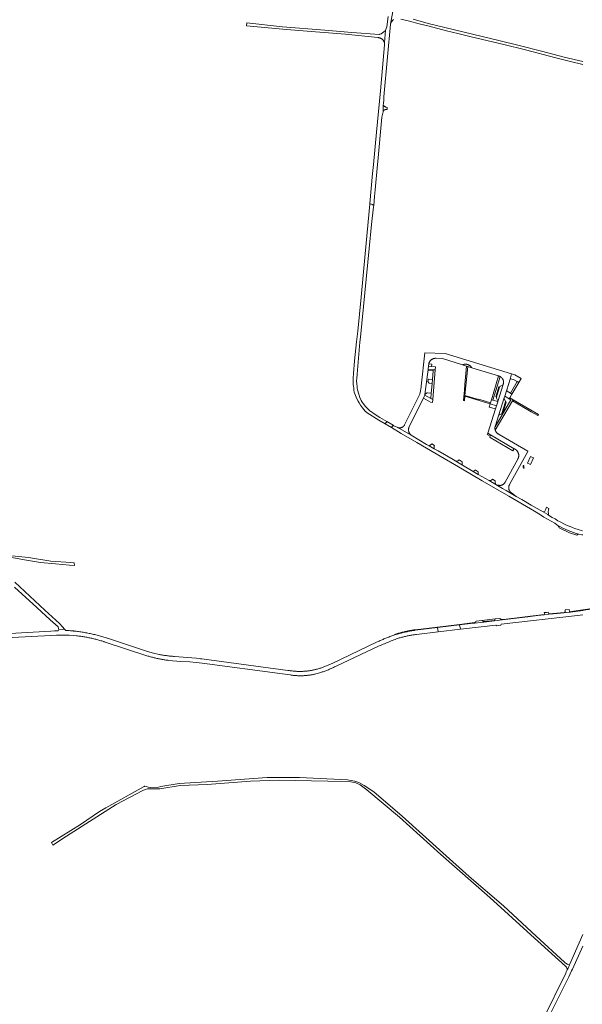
# Model space of a CAD drawing. Extents: x 146402 to 164798, y 455483 to 464134.
# Tile 536 of 575: x 162447 to 163000, y 458676 to 459642. Entities that reach past the tile are written whole.
import ezdxf

# ---------------------------------------------------------------- set-up
doc = ezdxf.new("R2010")
doc.units = 0
doc.header["$LTSCALE"] = 0.2
for name, color, linetype, lineweight in [('B-XX-VH-VERHARDING_ASFALT-GV', 252, 'CONTINUOUS', 18), ('B-XX-VH-VERHARDING_BETON-GV', 252, 'CONTINUOUS', 18), ('B-XX-VH-VERHARDING_BETONSTRAATSTEEN-GV', 252, 'CONTINUOUS', 18), ('B-XX-VH-VERHARDING_FUNDERING_ZAND-GV', 252, 'CONTINUOUS', 18), ('B-XX-VH-VERHARDING_GRASBETONSTEEN-GV', 252, 'CONTINUOUS', 18), ('B-XX-VH-VERHARDING_PUIN-GV', 252, 'CONTINUOUS', 18), ('B-XX-VH-VERHARDING_TEGEL-GV', 252, 'CONTINUOUS', 18)]:
    doc.layers.add(name, color=color, linetype=linetype, lineweight=lineweight)

msp = doc.modelspace()

# ---------------------------------------------------------------- linework, layer by layer
at = {"layer": 'B-XX-VH-VERHARDING_ASFALT-GV'}
for points in [[(162808.85, 459645.03), (162807.51, 459635.133), (162807.106, 459633.515), (162806.257, 459631.499), (162805.318, 459619.564), (162805.37, 459619.403), (162805.459, 459619.076), (162805.501, 459617.282), (162801.427, 459572.183), (162797.6, 459531.765), (162794.56, 459500), (162793.718, 459491.198), (162790.937, 459461.493), (162793.117, 459460.514), (162794.722, 459459.785), (162795.527, 459468.551), (162796.081, 459475.057), (162798.437, 459500), (162798.704, 459502.826), (162802.841, 459546.416), (162803.02, 459547.576), (162803.34, 459549.136), (162803.648, 459550.234), (162803.92, 459551.578), (162804.027, 459552.124), (162804.203, 459558.087), (162804.336, 459560.053), (162804.55, 459563.058), (162804.719, 459566.366), (162808.297, 459605.427), (162811.34, 459637.76), (162814.06, 459653.6)], [(162999.82, 459140.36), (162995.38, 459141.88), (162992.3, 459142.78), (162990.72, 459143.46), (162989.12, 459143.98), (162984.64, 459145.7), (162982.66, 459146.62), (162977, 459149.54), (162975.56, 459150.36), (162972.84, 459152.1), (162969.96, 459153.64), (162966.491, 459155.889), (162965.805, 459156.334), (162961.258, 459158.931), (162949.5, 459165.66), (162940.027, 459171.159), (162934.683, 459174.261), (162924.75, 459180.027), (162921.141, 459182.122), (162914.551, 459185.947), (162908.005, 459189.7), (162897.441, 459195.756), (162892.412, 459198.727), (162881.963, 459204.914), (162875.395, 459208.798), (162872.82, 459210.32), (162857.92, 459218.84), (162854.11, 459220.99), (162849.059, 459223.84), (162846.542, 459225.261), (162831.567, 459234.281), (162818.362, 459241.783), (162814.558, 459243.571), (162813.726, 459244.069), (162812.192, 459241.735), (162821.78, 459236.08), (162837.16, 459227.1), (162855.96, 459216), (162882.08, 459200.98), (162901.34, 459189.64), (162927.4, 459174.38), (162952.727, 459159.745), (162958.48, 459156.18), (162961.86, 459153.9), (162965.26, 459151.82), (162968.86, 459149.98), (162972.687, 459147.949), (162974.54, 459146.46), (162980.479, 459143.162), (162985.623, 459140.654), (162993.456, 459137.808), (162996.047, 459137.156), (162999.02, 459136.58), (163000, 459136.369)], [(163000, 459062.357), (162987.903, 459060.738), (162986.666, 459060.572), (162981.553, 459060.072), (162974.855, 459059.416), (162966.942, 459058.499), (162962.01, 459057.927), (162962.006, 459057.927), (162955.568, 459057.249), (162946.173, 459056.035), (162920.76, 459053.04), (162913.24, 459052.156), (162902.959, 459050.946), (162899.716, 459050.565), (162894.06, 459049.9), (162892.434, 459049.703), (162879.054, 459048.086), (162879.875, 459043.861), (162900.387, 459046.3), (162914.69, 459048), (162915.51, 459047.22), (162919.72, 459047.88), (162920.01, 459048.75), (162994.961, 459057.488), (163000, 459058.075)], [(162420.62, 459034.694), (162477.66, 459037.79), (162483.209, 459038.038), (162488.763, 459038.098), (162495.939, 459037.897), (162500, 459037.606), (162503.099, 459037.384), (162504.11, 459037.276), (162505.12, 459037.161), (162506.129, 459037.037), (162507.137, 459036.906), (162508.144, 459036.766), (162509.15, 459036.619), (162510.154, 459036.464), (162511.158, 459036.3), (162512.16, 459036.129), (162513.16, 459035.95), (162514.159, 459035.763), (162515.157, 459035.569), (162516.153, 459035.366), (162517.148, 459035.156), (162518.141, 459034.938), (162519.132, 459034.712), (162520.121, 459034.478), (162521.109, 459034.236), (162522.094, 459033.987), (162523.078, 459033.73), (162524.059, 459033.465), (162525.038, 459033.193), (162526.016, 459032.912), (162526.991, 459032.625), (162527.963, 459032.329), (162528.934, 459032.026), (162529.901, 459031.715), (162530.131, 459031.64), (162573.07, 459017.58), (162573.113, 459017.567), (162573.976, 459017.296), (162574.842, 459017.033), (162575.711, 459016.778), (162576.582, 459016.531), (162577.454, 459016.291), (162578.329, 459016.059), (162579.206, 459015.835), (162580.085, 459015.619), (162580.966, 459015.41), (162581.848, 459015.209), (162582.732, 459015.016), (162583.618, 459014.831), (162584.506, 459014.653), (162585.395, 459014.484), (162586.285, 459014.322), (162587.177, 459014.168), (162588.071, 459014.022), (162588.965, 459013.884), (162589.861, 459013.754), (162590.758, 459013.632), (162591.655, 459013.518), (162592.554, 459013.411), (162593.454, 459013.313), (162605.55, 459012.31), (162614.247, 459011.748), (162620.353, 459011.14), (162626.45, 459010.44), (162705.289, 459000), (162712.839, 458998.993), (162712.985, 458998.97), (162713.694, 458998.864), (162714.403, 458998.766), (162715.114, 458998.676), (162715.825, 458998.594), (162716.538, 458998.519), (162717.251, 458998.453), (162717.965, 458998.395), (162718.679, 458998.345), (162719.394, 458998.302), (162720.11, 458998.268), (162720.826, 458998.242), (162721.542, 458998.223), (162722.258, 458998.213), (162722.974, 458998.21), (162723.69, 458998.216), (162724.407, 458998.23), (162725.123, 458998.251), (162725.838, 458998.281), (162726.554, 458998.318), (162727.269, 458998.364), (162727.983, 458998.418), (162728.696, 458998.479), (162729.409, 458998.549), (162730.121, 458998.626), (162730.833, 458998.712), (162731.543, 458998.805), (162732.252, 458998.906), (162732.96, 458999.015), (162733.666, 458999.132), (162734.372, 458999.257), (162735.076, 458999.39), (162735.778, 458999.531), (162736.479, 458999.679), (162737.178, 458999.836), (162737.875, 459000), (162739.227, 459000.342), (162740.572, 459000.713), (162740.711, 459000.755), (162741.599, 459001.026), (162742.485, 459001.305), (162743.369, 459001.592), (162744.25, 459001.886), (162745.128, 459002.188), (162746.004, 459002.497), (162746.877, 459002.814), (162747.748, 459003.139), (162748.615, 459003.47), (162749.48, 459003.81), (162750.341, 459004.157), (162751.2, 459004.511), (162752.056, 459004.872), (162752.908, 459005.241), (162753.757, 459005.618), (162754.603, 459006.001), (162755.446, 459006.392), (162756.285, 459006.79), (162757.121, 459007.196), (162757.953, 459007.608), (162799.983, 459027.424), (162801.286, 459027.997), (162802.592, 459028.563), (162803.901, 459029.122), (162805.213, 459029.674), (162806.528, 459030.218), (162807.847, 459030.754), (162809.168, 459031.284), (162810.492, 459031.805), (162811.819, 459032.32), (162813.15, 459032.826), (162814.482, 459033.326), (162815.818, 459033.818), (162817.157, 459034.302), (162818.498, 459034.779), (162819.841, 459035.248), (162819.85, 459035.251), (162820.72, 459035.504), (162821.592, 459035.749), (162822.466, 459035.987), (162823.342, 459036.217), (162824.22, 459036.439), (162825.101, 459036.653), (162825.983, 459036.86), (162826.866, 459037.059), (162827.752, 459037.25), (162828.639, 459037.433), (162829.528, 459037.608), (162830.418, 459037.776), (162831.31, 459037.935), (162832.203, 459038.087), (162833.097, 459038.231), (162833.993, 459038.367), (162834.89, 459038.495), (162835.788, 459038.615), (162836.687, 459038.727), (162836.88, 459038.75), (162858.064, 459041.268), (162857.499, 459045.481), (162835.56, 459042.83), (162834.97, 459042.749), (162834.026, 459042.614), (162833.082, 459042.47), (162832.14, 459042.319), (162831.199, 459042.159), (162830.26, 459041.992), (162829.322, 459041.817), (162828.385, 459041.634), (162827.45, 459041.443), (162826.517, 459041.244), (162825.585, 459041.038), (162824.655, 459040.823), (162823.727, 459040.601), (162822.801, 459040.371), (162821.877, 459040.134), (162820.955, 459039.888), (162820.035, 459039.635), (162819.117, 459039.374), (162818.201, 459039.106), (162817.355, 459038.85), (162816.376, 459038.547), (162815.4, 459038.236), (162815.394, 459038.233), (162814.427, 459037.917), (162813.456, 459037.59), (162812.487, 459037.256), (162811.521, 459036.915), (162810.558, 459036.566), (162809.598, 459036.209), (162808.64, 459035.845), (162807.685, 459035.474), (162806.733, 459035.095), (162805.784, 459034.708), (162804.839, 459034.315), (162803.896, 459033.913), (162802.956, 459033.505), (162802.02, 459033.089), (162801.087, 459032.666), (162800.157, 459032.236), (162799.231, 459031.798), (162798.308, 459031.353), (162753.83, 459010.36), (162753.058, 459009.986), (162752.282, 459009.619), (162751.502, 459009.259), (162750.72, 459008.907), (162749.934, 459008.562), (162749.145, 459008.224), (162748.353, 459007.894), (162747.557, 459007.571), (162746.759, 459007.255), (162745.958, 459006.947), (162745.154, 459006.646), (162744.347, 459006.353), (162743.538, 459006.067), (162742.726, 459005.789), (162741.911, 459005.519), (162741.094, 459005.256), (162740.275, 459005.001), (162739.453, 459004.753), (162739.422, 459004.744), (162738.718, 459004.558), (162738.011, 459004.381), (162737.303, 459004.21), (162736.593, 459004.048), (162735.881, 459003.894), (162735.167, 459003.747), (162734.452, 459003.608), (162733.735, 459003.477), (162733.017, 459003.354), (162732.298, 459003.239), (162731.577, 459003.132), (162730.856, 459003.032), (162730.133, 459002.941), (162729.409, 459002.858), (162728.685, 459002.782), (162727.959, 459002.714), (162727.233, 459002.655), (162726.506, 459002.603), (162725.779, 459002.56), (162725.052, 459002.524), (162724.324, 459002.496), (162723.595, 459002.477), (162722.867, 459002.465), (162722.139, 459002.461), (162721.41, 459002.466), (162720.682, 459002.478), (162719.953, 459002.498), (162719.225, 459002.527), (162718.498, 459002.563), (162717.771, 459002.607), (162717.044, 459002.659), (162716.318, 459002.72), (162715.593, 459002.788), (162714.868, 459002.864), (162714.145, 459002.948), (162713.422, 459003.04), (162712.701, 459003.14), (162711.98, 459003.248), (162711.261, 459003.364), (162710.543, 459003.488), (162710.458, 459003.503), (162625.994, 459014.731), (162624.8, 459014.89), (162620.521, 459015.422), (162616.23, 459015.837), (162599.252, 459017.103), (162598.261, 459017.176), (162597.271, 459017.257), (162596.282, 459017.346), (162595.294, 459017.442), (162594.306, 459017.547), (162593.319, 459017.66), (162592.333, 459017.78), (162591.348, 459017.909), (162590.365, 459018.046), (162589.382, 459018.19), (162588.4, 459018.343), (162587.42, 459018.503), (162586.441, 459018.671), (162585.464, 459018.847), (162584.488, 459019.031), (162584.259, 459019.075), (162578.473, 459020.326), (162572.781, 459021.954), (162533.36, 459035.05), (162533.181, 459035.107), (162532.081, 459035.456), (162530.978, 459035.797), (162529.873, 459036.131), (162528.765, 459036.457), (162527.655, 459036.775), (162526.543, 459037.085), (162525.429, 459037.388), (162524.313, 459037.683), (162523.195, 459037.97), (162522.075, 459038.25), (162520.953, 459038.522), (162519.829, 459038.786), (162518.704, 459039.042), (162517.576, 459039.29), (162516.447, 459039.531), (162515.316, 459039.763), (162514.184, 459039.988), (162513.05, 459040.205), (162511.915, 459040.415), (162510.778, 459040.616), (162509.64, 459040.809), (162508.5, 459040.995), (162507.36, 459041.172), (162506.218, 459041.342), (162505.075, 459041.504), (162503.931, 459041.658), (162502.785, 459041.804), (162501.639, 459041.942), (162500.492, 459042.072), (162500, 459042.124), (162499.344, 459042.194), (162498.195, 459042.308), (162497.046, 459042.414), (162495.896, 459042.512), (162494.745, 459042.602), (162493.593, 459042.685), (162492.441, 459042.759), (162491.35, 459043.83), (162491.313, 459043.828), (162485.8, 459043.49), (162485.07, 459042.34), (162481.48, 459042.182), (162477.89, 459042.01), (162425.65, 459039.03)], [(163000, 458744.203), (162987.047, 458714.613), (162985.887, 458711.962), (162985.538, 458711.211), (162984.815, 458709.734), (162983.733, 458707.52), (162983.225, 458706.482), (162960.725, 458660.477)], [(162963.586, 458657.581), (162986.203, 458702.87), (162989.058, 458708.466), (162989.887, 458710.091), (163000, 458732.662)]]:
    msp.add_lwpolyline(points, dxfattribs=at)
for points in [[(162806.086, 459245.336), (162807.703, 459247.679), (162800.86, 459251.78), (162794.34, 459256), (162792.62, 459257.16), (162791.988, 459257.623), (162791.12, 459258.26), (162787.96, 459261.08), (162786.84, 459262.28), (162784.4, 459265.26), (162783.32, 459266.8), (162782.56, 459268.22), (162781.16, 459271.24), (162780.1, 459274.44), (162778.96, 459278.86), (162778.62, 459280.66), (162778.48, 459282.42), (162778.26, 459284.3), (162778.02, 459288), (162778.18, 459289.92), (162778.4, 459294.14), (162781.295, 459325.608), (162781.74, 459330.44), (162790.3, 459417.38), (162792.48, 459440.92), (162794.6, 459458.52), (162794.722, 459459.785), (162793.117, 459460.514), (162790.937, 459461.493), (162790.936, 459461.485), (162790.883, 459460.923), (162786.256, 459412.181), (162782.5, 459369.58), (162779.14, 459336.32), (162777.975, 459325.763), (162775.92, 459307.14), (162774.96, 459294.68), (162774.68, 459290.28), (162774.66, 459285.72), (162774.74, 459283.98), (162774.9, 459282.24), (162775.24, 459280.32), (162775.34, 459278.4), (162775.74, 459276.64), (162776.26, 459275), (162777.56, 459271.64), (162778.3, 459269.98), (162779.52, 459267.54), (162780.46, 459266.04), (162781.64, 459263.78), (162783.773, 459261.043), (162786.42, 459257.872), (162788.426, 459256.357), (162799.905, 459248.981)], [(162806.086, 459245.336), (162812.192, 459241.735), (162813.726, 459244.069), (162807.703, 459247.679)], [(162908.005, 459189.7), (162914.551, 459185.947), (162914.2, 459187), (162914.08, 459187.98), (162913.84, 459189.26), (162913.84, 459189.476), (162911.225, 459191.001), (162911.1, 459190.82), (162910.26, 459190.18), (162909.7, 459189.88), (162909, 459189.7)], [(162879.875, 459043.861), (162879.054, 459048.086), (162857.499, 459045.481), (162858.064, 459041.268)]]:
    msp.add_lwpolyline(points, close=True, dxfattribs=at)
at = {"layer": 'B-XX-VH-VERHARDING_BETON-GV'}
msp.add_lwpolyline([(162902.409, 459051.347), (162902.959, 459050.946), (162913.24, 459052.156), (162913.399, 459052.488)], close=True, dxfattribs=at)
at = {"layer": 'B-XX-VH-VERHARDING_BETONSTRAATSTEEN-GV'}
for points in [[(162805.318, 459619.564), (162806.257, 459631.499), (162804.851, 459630.19), (162803.427, 459629.048), (162802.143, 459628.279), (162800.92, 459627.741), (162800.295, 459627.614), (162773.33, 459629.585), (162746.632, 459631.907), (162705.173, 459635.084), (162670.35, 459638.883), (162669.83, 459635.869), (162709.114, 459632.275), (162737.673, 459629.995), (162767.229, 459627.687), (162798.887, 459624.519), (162799.224, 459624.493), (162799.56, 459624.451), (162799.894, 459624.393), (162800.224, 459624.319), (162800.551, 459624.23), (162800.873, 459624.126), (162801.189, 459624.006), (162801.5, 459623.872), (162801.804, 459623.723), (162802.101, 459623.56), (162802.389, 459623.383), (162802.669, 459623.192), (162802.94, 459622.989), (162803.201, 459622.773), (162803.451, 459622.545), (162803.69, 459622.306), (162803.918, 459622.055), (162804.133, 459621.794), (162804.336, 459621.523), (162804.526, 459621.243), (162804.702, 459620.954), (162804.865, 459620.657), (162805.013, 459620.353), (162805.147, 459620.042), (162805.266, 459619.725)], [(162808.06, 459553.782), (162808.108, 459555.992), (162806.946, 459556.117), (162806.894, 459556.138), (162806.587, 459556.272), (162806.286, 459556.421), (162805.993, 459556.584), (162805.708, 459556.761), (162805.432, 459556.951), (162805.165, 459557.155), (162804.908, 459557.37), (162804.662, 459557.598), (162804.427, 459557.837), (162804.203, 459558.087), (162804.027, 459552.124), (162804.032, 459552.133), (162804.138, 459552.327), (162804.258, 459552.514), (162804.391, 459552.691), (162804.537, 459552.858), (162804.694, 459553.014), (162804.863, 459553.159), (162805.041, 459553.291), (162805.228, 459553.41), (162805.423, 459553.515), (162805.626, 459553.606), (162805.834, 459553.681), (162806.047, 459553.742), (162806.265, 459553.787), (162806.484, 459553.817), (162806.706, 459553.83), (162806.928, 459553.828), (162807.149, 459553.809)], [(162818.362, 459241.783), (162831.567, 459234.281), (162831.413, 459234.405), (162831.236, 459234.556), (162831.065, 459234.714), (162830.898, 459234.878), (162830.738, 459235.047), (162830.583, 459235.221), (162830.435, 459235.401), (162830.293, 459235.586), (162830.157, 459235.776), (162830.027, 459235.97), (162829.905, 459236.168), (162829.789, 459236.371), (162829.681, 459236.577), (162829.579, 459236.787), (162829.485, 459237), (162829.398, 459237.217), (162829.319, 459237.436), (162829.247, 459237.658), (162829.183, 459237.882), (162829.126, 459238.108), (162829.077, 459238.336), (162829.037, 459238.566), (162829.011, 459238.752), (162829.004, 459238.797), (162828.979, 459239.029), (162828.962, 459239.261), (162828.953, 459239.494), (162828.952, 459239.727), (162828.959, 459239.96), (162828.974, 459240.193), (162828.997, 459240.425), (162829.027, 459240.657), (162829.066, 459240.886), (162829.113, 459241.115), (162829.167, 459241.342), (162829.23, 459241.566), (162829.299, 459241.789), (162829.377, 459242.009), (162829.462, 459242.226), (162829.554, 459242.44), (162829.654, 459242.651), (162843.528, 459270.666), (162844.284, 459272.193), (162844.808, 459273.669), (162844.952, 459274.075), (162848.184, 459298.701), (162848.211, 459298.91), (162848.566, 459302.017), (162848.812, 459304.17), (162848.852, 459304.371), (162848.905, 459304.598), (162848.966, 459304.824), (162849.035, 459305.047), (162849.111, 459305.268), (162849.194, 459305.486), (162849.286, 459305.701), (162849.384, 459305.912), (162849.489, 459306.12), (162849.602, 459306.325), (162849.722, 459306.525), (162849.848, 459306.722), (162849.981, 459306.914), (162850.121, 459307.101), (162850.266, 459307.283), (162850.418, 459307.46), (162850.576, 459307.632), (162850.74, 459307.798), (162850.91, 459307.959), (162851.084, 459308.114), (162851.264, 459308.262), (162851.449, 459308.405), (162851.639, 459308.541), (162851.834, 459308.67), (162852.032, 459308.793), (162852.235, 459308.909), (162852.441, 459309.017), (162852.652, 459309.119), (162852.865, 459309.213), (162853.082, 459309.3), (162853.301, 459309.38), (162853.523, 459309.452), (162853.748, 459309.516), (162853.974, 459309.573), (162854.203, 459309.622), (162854.432, 459309.662), (162854.663, 459309.696), (162854.896, 459309.721), (162855.128, 459309.738), (162855.362, 459309.747), (162855.595, 459309.748), (162856.142, 459309.72), (162862.241, 459309.402), (162881.928, 459303.326), (162882.03, 459303.355), (162882.256, 459303.444), (162882.484, 459303.526), (162882.715, 459303.601), (162882.949, 459303.667), (162883.184, 459303.726), (162883.421, 459303.777), (162883.66, 459303.821), (162883.9, 459303.856), (162884.141, 459303.883), (162884.383, 459303.903), (162884.626, 459303.915), (162884.868, 459303.918), (162885.111, 459303.913), (162885.354, 459303.901), (162885.595, 459303.881), (162885.836, 459303.852), (162886.076, 459303.816), (162886.315, 459303.772), (162886.552, 459303.72), (162886.787, 459303.66), (162887.02, 459303.592), (162887.251, 459303.517), (162887.479, 459303.434), (162887.705, 459303.344), (162887.927, 459303.246), (162888.146, 459303.141), (162888.361, 459303.029), (162888.573, 459302.91), (162888.78, 459302.784), (162888.983, 459302.651), (162889.182, 459302.512), (162889.376, 459302.366), (162889.565, 459302.214), (162889.749, 459302.056), (162889.927, 459301.891), (162890.101, 459301.721), (162890.268, 459301.546), (162890.43, 459301.365), (162890.585, 459301.178), (162890.734, 459300.987), (162890.877, 459300.791), (162891.003, 459300.606), (162891.057, 459300.508), (162917.396, 459292.378), (162917.418, 459292.373), (162917.635, 459292.314), (162917.85, 459292.248), (162918.063, 459292.175), (162918.273, 459292.093), (162918.48, 459292.005), (162918.684, 459291.909), (162918.884, 459291.806), (162918.947, 459291.771), (162919.142, 459291.659), (162919.333, 459291.541), (162919.519, 459291.415), (162919.701, 459291.283), (162919.878, 459291.144), (162920.05, 459290.999), (162920.216, 459290.849), (162920.378, 459290.692), (162920.533, 459290.53), (162920.683, 459290.362), (162920.826, 459290.189), (162920.964, 459290.011), (162921.095, 459289.828), (162921.219, 459289.641), (162921.337, 459289.45), (162921.447, 459289.254), (162921.551, 459289.055), (162921.647, 459288.852), (162921.736, 459288.645), (162921.818, 459288.436), (162921.893, 459288.224), (162921.959, 459288.009), (162922.018, 459287.792), (162922.07, 459287.574), (162922.113, 459287.353), (162922.149, 459287.131), (162922.176, 459286.908), (162922.196, 459286.684), (162922.208, 459286.46), (162922.212, 459286.235), (162922.207, 459286.01), (162922.195, 459285.786), (162922.175, 459285.562), (162922.147, 459285.339), (162922.111, 459285.117), (162922.067, 459284.897), (162922.015, 459284.678), (162921.955, 459284.462), (162921.888, 459284.247), (162921.867, 459284.178), (162921.834, 459284.093), (162921.793, 459284.011), (162921.76, 459283.955), (162916.523, 459267.272), (162916.515, 459267.246), (162916.514, 459267.242), (162916.487, 459267.157), (162915.182, 459263.006), (162914.246, 459260.029), (162906.729, 459236.13), (162909.313, 459234.622), (162932.784, 459220.938), (162932.797, 459220.936), (162932.855, 459220.923), (162932.91, 459220.902), (162932.962, 459220.874), (162932.981, 459220.861), (162933.197, 459220.754), (162933.409, 459220.641), (162933.618, 459220.52), (162933.822, 459220.392), (162934.022, 459220.258), (162934.218, 459220.117), (162934.409, 459219.97), (162934.594, 459219.816), (162934.775, 459219.657), (162934.95, 459219.491), (162935.119, 459219.32), (162935.283, 459219.143), (162935.441, 459218.961), (162935.593, 459218.774), (162935.738, 459218.581), (162935.877, 459218.385), (162936.009, 459218.183), (162936.135, 459217.977), (162936.253, 459217.768), (162936.365, 459217.554), (162936.469, 459217.337), (162936.566, 459217.116), (162936.656, 459216.893), (162936.738, 459216.666), (162936.813, 459216.437), (162936.88, 459216.206), (162936.94, 459215.972), (162936.991, 459215.737), (162937.035, 459215.5), (162937.071, 459215.262), (162937.099, 459215.023), (162937.119, 459214.782), (162937.131, 459214.542), (162937.135, 459214.301), (162937.131, 459214.06), (162937.119, 459213.819), (162937.099, 459213.579), (162937.071, 459213.34), (162937.035, 459213.101), (162936.991, 459212.865), (162936.94, 459212.629), (162936.88, 459212.396), (162936.813, 459212.164), (162936.739, 459211.935), (162936.656, 459211.709), (162936.567, 459211.485), (162936.47, 459211.264), (162936.365, 459211.047), (162936.253, 459210.834), (162936.24, 459210.809), (162923.705, 459188.045), (162923.653, 459187.949), (162923.604, 459187.858), (162923.495, 459187.676), (162923.38, 459187.497), (162923.258, 459187.323), (162923.129, 459187.154), (162922.995, 459186.989), (162922.854, 459186.83), (162922.707, 459186.676), (162922.555, 459186.528), (162922.397, 459186.386), (162922.234, 459186.249), (162922.066, 459186.12), (162921.893, 459185.996), (162921.716, 459185.879), (162921.534, 459185.769), (162921.348, 459185.665), (162921.159, 459185.569), (162920.966, 459185.48), (162920.77, 459185.398), (162920.571, 459185.324), (162920.369, 459185.257), (162920.165, 459185.198), (162919.959, 459185.146), (162919.751, 459185.103), (162919.541, 459185.067), (162919.33, 459185.039), (162919.119, 459185.019), (162918.907, 459185.007), (162918.694, 459185.003), (162918.482, 459185.007), (162918.27, 459185.019), (162918.058, 459185.039), (162917.847, 459185.067), (162917.638, 459185.103), (162917.43, 459185.147), (162917.224, 459185.198), (162917.02, 459185.258), (162917.015, 459185.259), (162914.551, 459185.947), (162921.141, 459182.122), (162924.75, 459180.027), (162934.683, 459174.261), (162930.043, 459177.601), (162929.86, 459177.732), (162929.681, 459177.869), (162929.508, 459178.013), (162929.34, 459178.163), (162929.177, 459178.318), (162929.02, 459178.479), (162928.869, 459178.646), (162928.724, 459178.818), (162928.585, 459178.995), (162928.452, 459179.177), (162928.326, 459179.363), (162928.207, 459179.554), (162928.094, 459179.749), (162927.988, 459179.948), (162927.89, 459180.15), (162927.799, 459180.356), (162927.715, 459180.565), (162927.639, 459180.777), (162927.57, 459180.991), (162927.509, 459181.208), (162927.455, 459181.427), (162927.41, 459181.647), (162927.372, 459181.869), (162927.343, 459182.092), (162927.321, 459182.316), (162927.307, 459182.541), (162927.301, 459182.766), (162927.303, 459182.991), (162927.313, 459183.216), (162927.331, 459183.44), (162927.357, 459183.664), (162927.391, 459183.886), (162927.433, 459184.108), (162927.483, 459184.327), (162927.541, 459184.545), (162927.606, 459184.76), (162927.679, 459184.973), (162927.759, 459185.184), (162927.847, 459185.391), (162927.942, 459185.595), (162928.044, 459185.795), (162928.153, 459185.992), (162928.174, 459186.028), (162946.035, 459218.323), (162946.119, 459218.474), (162917.997, 459234.995), (162917.784, 459235.083), (162917.574, 459235.178), (162917.367, 459235.281), (162917.165, 459235.39), (162916.966, 459235.507), (162916.771, 459235.63), (162916.58, 459235.76), (162916.395, 459235.897), (162916.214, 459236.04), (162916.038, 459236.189), (162915.868, 459236.344), (162915.703, 459236.505), (162915.543, 459236.671), (162915.39, 459236.843), (162915.242, 459237.021), (162915.101, 459237.203), (162914.966, 459237.39), (162914.838, 459237.582), (162914.716, 459237.777), (162914.602, 459237.977), (162914.494, 459238.181), (162914.394, 459238.389), (162914.301, 459238.6), (162914.215, 459238.814), (162914.136, 459239.03), (162914.126, 459239.061), (162914.056, 459239.281), (162913.994, 459239.503), (162913.94, 459239.727), (162913.893, 459239.952), (162913.855, 459240.179), (162913.824, 459240.408), (162913.801, 459240.637), (162913.786, 459240.867), (162913.78, 459241.097), (162913.781, 459241.328), (162913.79, 459241.558), (162913.807, 459241.788), (162913.832, 459242.017), (162913.865, 459242.245), (162913.883, 459242.35), (162913.927, 459242.576), (162913.979, 459242.799), (162914.039, 459243.021), (162914.107, 459243.241), (162914.182, 459243.458), (162914.265, 459243.673), (162914.269, 459243.683), (162917.244, 459253.229), (162922.846, 459270.848), (162923.352, 459272.433), (162925.355, 459278.827), (162925.362, 459278.854), (162928.671, 459289.37), (162928.681, 459289.401), (162928.685, 459289.412), (162930.16, 459294.449), (162865.034, 459314.298), (162845.046, 459315.16), (162841.466, 459282.502), (162841.328, 459281.244), (162840.522, 459276.28), (162840.129, 459274.616), (162839.835, 459273.94), (162825.145, 459244.402), (162825.107, 459244.334), (162825.001, 459244.151), (162824.887, 459243.972), (162824.766, 459243.798), (162824.639, 459243.629), (162824.506, 459243.464), (162824.367, 459243.304), (162824.222, 459243.15), (162824.071, 459243.002), (162823.914, 459242.859), (162823.753, 459242.723), (162823.586, 459242.592), (162823.414, 459242.468), (162823.238, 459242.351), (162823.058, 459242.24), (162822.873, 459242.136), (162822.685, 459242.04), (162822.493, 459241.95), (162822.298, 459241.867), (162822.1, 459241.793), (162821.899, 459241.725), (162821.696, 459241.666), (162821.491, 459241.613), (162821.284, 459241.569), (162821.075, 459241.533), (162820.866, 459241.505), (162820.655, 459241.484), (162820.444, 459241.471), (162820.232, 459241.467), (162820.02, 459241.47), (162819.809, 459241.482), (162819.598, 459241.501), (162819.388, 459241.529), (162819.179, 459241.564), (162818.972, 459241.607), (162818.766, 459241.658), (162818.563, 459241.717)], [(162851.291, 459275.49), (162851.781, 459281.281), (162852.11, 459285.048), (162849.14, 459285.427), (162848.014, 459286.9), (162848.165, 459288.291), (162848.165, 459288.309), (162848.168, 459288.393), (162848.179, 459288.476), (162848.198, 459288.558), (162848.224, 459288.637), (162848.258, 459288.714), (162848.299, 459288.786), (162848.347, 459288.855), (162848.401, 459288.919), (162848.461, 459288.977), (162848.527, 459289.029), (162848.597, 459289.075), (162848.671, 459289.114), (162848.748, 459289.146), (162848.829, 459289.17), (162848.911, 459289.187), (162848.994, 459289.195), (162852.436, 459288.787), (162853.181, 459297.318), (162848.089, 459297.838), (162848.211, 459298.91), (162848.184, 459298.701), (162844.952, 459274.075), (162844.964, 459274.114), (162844.996, 459274.199), (162845.035, 459274.281), (162845.081, 459274.359), (162845.134, 459274.433), (162845.193, 459274.502), (162845.258, 459274.565), (162845.329, 459274.622), (162845.404, 459274.673), (162845.483, 459274.718), (162845.566, 459274.754), (162845.652, 459274.784), (162847.399, 459275.766), (162847.49, 459275.813), (162847.576, 459275.867), (162847.582, 459275.871)], [(162881.928, 459303.326), (162885.927, 459302.091), (162887.124, 459301.722), (162891.057, 459300.508), (162891.003, 459300.606), (162890.877, 459300.791), (162890.734, 459300.987), (162890.585, 459301.178), (162890.43, 459301.365), (162890.268, 459301.546), (162890.101, 459301.721), (162889.927, 459301.891), (162889.749, 459302.056), (162889.565, 459302.214), (162889.376, 459302.366), (162889.182, 459302.512), (162888.983, 459302.651), (162888.78, 459302.784), (162888.573, 459302.91), (162888.361, 459303.029), (162888.146, 459303.141), (162887.927, 459303.246), (162887.705, 459303.344), (162887.479, 459303.434), (162887.251, 459303.517), (162887.02, 459303.592), (162886.787, 459303.66), (162886.552, 459303.72), (162886.315, 459303.772), (162886.076, 459303.816), (162885.836, 459303.852), (162885.595, 459303.881), (162885.354, 459303.901), (162885.111, 459303.913), (162884.868, 459303.918), (162884.626, 459303.915), (162884.383, 459303.903), (162884.141, 459303.883), (162883.9, 459303.856), (162883.66, 459303.821), (162883.421, 459303.777), (162883.184, 459303.726), (162882.949, 459303.667), (162882.715, 459303.601), (162882.484, 459303.526), (162882.256, 459303.444), (162882.03, 459303.355)], [(162916.523, 459267.272), (162921.76, 459283.955), (162921.746, 459283.933), (162921.692, 459283.859), (162921.631, 459283.791), (162921.565, 459283.728), (162921.494, 459283.671), (162921.418, 459283.621), (162919.144, 459282.397), (162919.039, 459282.333), (162918.939, 459282.263), (162918.844, 459282.186), (162918.753, 459282.103), (162918.669, 459282.014), (162918.59, 459281.92), (162918.518, 459281.821), (162918.452, 459281.718), (162918.393, 459281.611), (162918.342, 459281.499), (162918.316, 459281.434), (162918.297, 459281.385), (162918.282, 459281.34), (162915.318, 459271.605), (162915.303, 459271.555), (162915.283, 459271.496), (162915.255, 459271.386), (162915.236, 459271.273), (162915.224, 459271.16), (162915.22, 459271.045), (162915.224, 459270.931), (162915.236, 459270.818), (162915.256, 459270.705), (162915.284, 459270.595), (162915.319, 459270.489), (162916.553, 459267.952), (162916.561, 459267.906), (162916.573, 459267.795), (162916.577, 459267.685), (162916.574, 459267.573), (162916.562, 459267.463), (162916.542, 459267.354)], [(162920.698, 459255.705), (162920.701, 459255.714), (162924.256, 459266.879), (162924.282, 459266.964), (162924.285, 459266.98), (162924.3, 459267.052), (162924.311, 459267.14), (162924.313, 459267.229), (162924.308, 459267.318), (162924.294, 459267.407), (162924.273, 459267.493), (162924.244, 459267.578), (162924.217, 459267.639), (162922.968, 459270.083), (162922.944, 459270.126), (162922.905, 459270.21), (162922.873, 459270.297), (162922.849, 459270.387), (162922.832, 459270.478), (162922.824, 459270.571), (162922.823, 459270.664), (162922.831, 459270.756), (162922.846, 459270.848), (162917.244, 459253.229), (162917.27, 459253.286), (162917.317, 459253.374), (162917.372, 459253.457), (162917.432, 459253.535), (162917.499, 459253.609), (162917.572, 459253.677), (162917.65, 459253.739), (162917.732, 459253.794), (162920.194, 459255.121), (162920.268, 459255.153), (162920.338, 459255.192), (162920.404, 459255.238), (162920.465, 459255.29), (162920.52, 459255.348), (162920.57, 459255.411), (162920.613, 459255.479), (162920.649, 459255.55), (162920.677, 459255.625), (162920.699, 459255.702)], [(162914.246, 459260.029), (162915.182, 459263.006), (162908.989, 459264.898), (162908.157, 459261.666)], [(162915.182, 459263.006), (162916.487, 459267.157), (162916.514, 459267.242), (162916.515, 459267.246), (162911.804, 459268.717), (162910.277, 459269.132), (162909.332, 459266.047), (162908.989, 459264.898)], [(162908.742, 459232.571), (162908.744, 459232.508), (162908.753, 459232.445), (162908.77, 459232.384), (162908.794, 459232.326), (162908.826, 459232.272), (162908.864, 459232.222), (162908.908, 459232.177), (162908.958, 459232.138), (162908.997, 459232.114), (162931.298, 459218.941), (162932.32, 459220.666), (162932.346, 459220.719), (162932.378, 459220.769), (162932.417, 459220.813), (162932.462, 459220.852), (162932.511, 459220.885), (162932.564, 459220.911), (162932.621, 459220.929), (162932.679, 459220.939), (162932.738, 459220.942), (162932.784, 459220.938), (162909.313, 459234.622), (162909.365, 459234.585), (162909.411, 459234.543), (162909.452, 459234.494), (162909.487, 459234.441), (162909.514, 459234.384), (162909.534, 459234.324), (162909.547, 459234.262), (162909.551, 459234.199), (162909.547, 459234.136), (162909.536, 459234.073), (162909.517, 459234.013), (162909.49, 459233.956), (162909.474, 459233.928), (162909.025, 459233.165), (162908.816, 459232.809), (162908.786, 459232.754), (162908.785, 459232.751), (162908.764, 459232.694), (162908.749, 459232.633)], [(162849.059, 459223.84), (162854.11, 459220.99), (162854.207, 459223.806), (162854.399, 459224.147), (162851.721, 459225.709), (162851.507, 459225.33)], [(162961.258, 459158.931), (162965.805, 459156.334), (162966.491, 459155.889), (162966.271, 459157.125), (162966.079, 459159.259), (162966.218, 459160.564), (162966.644, 459162.3), (162964.538, 459163.562), (162963.78, 459161.64), (162963.42, 459161.04), (162963.04, 459160.26), (162962.64, 459159.76), (162962.04, 459159.26)], [(162974.54, 459146.46), (162975.44, 459145.64), (162976.48, 459144.24), (162976.84, 459143.46), (162976.889, 459143.309), (162986.999, 459138.436), (162994.142, 459136.192), (162994.75, 459136.765), (162996.047, 459137.156), (162993.456, 459137.808), (162985.623, 459140.654), (162980.479, 459143.162)], [(162962.01, 459057.927), (162966.942, 459058.499), (162966.676, 459058.83), (162966.664, 459058.844), (162966.302, 459059.454), (162966.119, 459060.611), (162964.511, 459060.432), (162962.081, 459060.138), (162962.279, 459058.957), (162962.211, 459058.324)], [(162987.903, 459060.738), (162987.351, 459060.894), (162987.182, 459061.01), (162987.119, 459061.053), (162987.109, 459061.081), (162986.993, 459061.414), (162986.58, 459063.159), (162982.81, 459062.745), (162982.84, 459062.38), (162982.76, 459061.54), (162982.58, 459060.98), (162982.3, 459060.56), (162981.984, 459060.353), (162981.553, 459060.072), (162986.666, 459060.572)], [(162893.864, 459050.38), (162892.434, 459049.703), (162894.06, 459049.9), (162899.716, 459050.565), (162902.959, 459050.946), (162902.409, 459051.347), (162900.747, 459052.561), (162895.491, 459051.918), (162895.102, 459051.256), (162893.989, 459050.439)], [(162902.409, 459051.347), (162913.399, 459052.488), (162914.128, 459054.008), (162900.747, 459052.561)], [(162913.399, 459052.488), (162913.24, 459052.156), (162920.76, 459053.04), (162920.373, 459053.255), (162920.296, 459053.297), (162919.685, 459053.668), (162919.113, 459054.145), (162918.715, 459054.504), (162914.128, 459054.008)]]:
    msp.add_lwpolyline(points, close=True, dxfattribs=at)
at = {"layer": 'B-XX-VH-VERHARDING_FUNDERING_ZAND-GV'}
for points in [[(162814.06, 459653.6), (162811.34, 459637.76), (162811.86, 459638.92), (162812.28, 459639.56), (162812.64, 459640.42), (162813.22, 459641.16), (162814.28, 459642.26)], [(162821.32, 459642.68), (162825.52, 459641.66), (162829.98, 459640.44), (162839.28, 459638), (162847.74, 459635.88), (162866.28, 459631.12), (162877.5, 459628.6), (162890.48, 459625.34), (162922.5, 459617.56), (162943.82, 459612.3), (162973.68, 459604.5), (162988, 459600.98), (163000, 459597.924)], [(163000, 459600.906), (162981.8, 459605.36), (162959.6, 459611.26), (162937.58, 459616.58), (162917.74, 459621.6), (162848.24, 459638.44), (162833.38, 459642.46)], [(162439.474, 459114.145), (162451.992, 459111.948), (162467.791, 459109.284), (162482.412, 459107.897), (162496.144, 459106.812), (162500.942, 459106.491), (162500.716, 459109.109), (162497.327, 459109.311), (162477.78, 459110.591), (162455.806, 459114.153), (162432.868, 459116.511)], [(162442.076, 459085.031), (162463.891, 459065.108), (162477.209, 459053.108), (162484.967, 459046.212), (162485.462, 459044.595), (162485.8, 459043.49), (162491.313, 459043.828), (162489.124, 459046.173), (162486.193, 459049.313), (162472.035, 459062.528), (162442.304, 459090.108)]]:
    msp.add_lwpolyline(points, dxfattribs=at)
msp.add_lwpolyline([(162721.838, 458898.294), (162690.163, 458898.427), (162641.481, 458894.877), (162603.703, 458892.562), (162585.843, 458889.397), (162583.34, 458888.84), (162575.964, 458888.376), (162573.291, 458888.812), (162571.567, 458889.375), (162570.23, 458889.722), (162569.669, 458889.723), (162569.324, 458889.594), (162531.648, 458868.603), (162525.668, 458864.957), (162506.919, 458852.31), (162478.556, 458834.411), (162479.803, 458831.95), (162493.324, 458840.729), (162541.841, 458871.71), (162567.999, 458885.688), (162570.329, 458886.72), (162572.788, 458887.191), (162574.729, 458887.145), (162577.834, 458887.097), (162580.422, 458887.093), (162584.865, 458887.302), (162604.796, 458890.378), (162631.228, 458891.459), (162673.932, 458894.673), (162701.623, 458895.667), (162749.798, 458894.862), (162772.268, 458894.095), (162777.14, 458893.01), (162781.407, 458891.148), (162788.172, 458886.351), (162820.091, 458859.433), (162860.708, 458822.927), (162908.761, 458780.625), (162948.982, 458744.076), (162983.053, 458713.087), (162984.11, 458712.182), (162984.499, 458711.449), (162984.815, 458709.734), (162985.538, 458711.211), (162985.887, 458711.962), (162987.047, 458714.613), (162985.492, 458714.982), (162984.694, 458715.284), (162983.96, 458715.672), (162983.076, 458716.296), (162982.17, 458717.137), (162954.399, 458742.717), (162922.119, 458772.305), (162888.523, 458801.073), (162862.609, 458824.563), (162822.62, 458860.404), (162794.793, 458884.21), (162785.4, 458890.565), (162780.143, 458893.376), (162776.306, 458894.719), (162769.148, 458896.11)], close=True, dxfattribs=at)
at = {"layer": 'B-XX-VH-VERHARDING_GRASBETONSTEEN-GV'}
for points in [[(162920.373, 459053.255), (162920.76, 459053.04), (162946.173, 459056.035), (162955.568, 459057.249), (162962.006, 459057.927), (162962.01, 459057.927), (162962.211, 459058.324), (162922.279, 459053.478)], [(162966.676, 459058.83), (162966.942, 459058.499), (162974.855, 459059.416), (162981.553, 459060.072), (162981.984, 459060.353)], [(162987.109, 459061.081), (162987.119, 459061.053), (162987.182, 459061.01), (162987.351, 459060.894), (162987.903, 459060.738), (163000, 459062.357), (163000.02, 459062.36), (163003.06, 459062.744), (163013.802, 459064.103), (163016.104, 459064.394), (163022.64, 459065.22), (163014.342, 459064.74), (163011.393, 459064.391), (162999.991, 459062.984)], [(162815.186, 459038.693), (162815.394, 459038.233), (162815.4, 459038.236), (162816.376, 459038.547), (162817.355, 459038.85), (162818.201, 459039.106), (162819.117, 459039.374), (162820.035, 459039.635), (162820.955, 459039.888), (162821.877, 459040.134), (162822.801, 459040.371), (162823.727, 459040.601), (162824.655, 459040.823), (162825.585, 459041.038), (162826.517, 459041.244), (162827.45, 459041.443), (162828.385, 459041.634), (162829.322, 459041.817), (162830.26, 459041.992), (162831.199, 459042.159), (162832.14, 459042.319), (162833.082, 459042.47), (162834.026, 459042.614), (162834.97, 459042.749), (162835.56, 459042.83), (162857.499, 459045.481), (162879.054, 459048.086), (162892.434, 459049.703), (162893.864, 459050.38), (162878.994, 459048.582), (162857.439, 459045.977), (162835.496, 459043.326), (162834.901, 459043.244), (162833.953, 459043.109), (162833.005, 459042.964), (162832.058, 459042.812), (162831.113, 459042.652), (162830.17, 459042.484), (162829.228, 459042.308), (162828.287, 459042.124), (162827.348, 459041.933), (162826.411, 459041.733), (162825.475, 459041.526), (162824.541, 459041.31), (162823.609, 459041.087), (162822.679, 459040.856), (162821.75, 459040.618), (162820.824, 459040.371), (162819.9, 459040.117), (162818.978, 459039.854), (162818.058, 459039.585), (162817.209, 459039.328), (162816.226, 459039.024)]]:
    msp.add_lwpolyline(points, close=True, dxfattribs=at)
at = {"layer": 'B-XX-VH-VERHARDING_PUIN-GV'}
for points in [[(162875.395, 459208.798), (162881.963, 459204.914), (162881.44, 459205.82), (162881.44, 459206.88), (162881.6, 459207.84), (162881.7, 459208.223), (162878.552, 459210.058), (162878.423, 459209.873), (162878.34, 459209.76), (162877.36, 459209.08), (162876.78, 459208.86), (162876.2, 459208.78)], [(162892.412, 459198.727), (162897.441, 459195.756), (162897.18, 459196.84), (162897.218, 459198.26), (162894.458, 459200.207), (162894.32, 459199.98), (162893.54, 459199.2), (162893.08, 459198.94)]]:
    msp.add_lwpolyline(points, close=True, dxfattribs=at)
at = {"layer": 'B-XX-VH-VERHARDING_TEGEL-GV'}
for points in [[(162853.283, 459298.485), (162855.146, 459298.313), (162855.407, 459301.377), (162851.599, 459301.763), (162848.566, 459302.017), (162848.211, 459298.91)], [(162851.599, 459301.763), (162851.788, 459303.948), (162848.812, 459304.17), (162848.566, 459302.017)], [(162908.989, 459264.898), (162909.332, 459266.047), (162903.297, 459267.89), (162898.899, 459269.234), (162897.76, 459269.582), (162897.672, 459269.295), (162884.344, 459273.367), (162887.124, 459301.722), (162885.927, 459302.091), (162884.269, 459283.987), (162883.78, 459278.553), (162883.771, 459278.554), (162882.826, 459268.233), (162883.832, 459268.134), (162884.255, 459272.454)], [(162852.681, 459269.43), (162855.146, 459298.313), (162853.283, 459298.485), (162853.181, 459297.318), (162852.436, 459288.787), (162852.11, 459285.048), (162851.781, 459281.281), (162851.291, 459275.49), (162850.84, 459270.16)], [(162910.277, 459269.132), (162911.804, 459268.717), (162918.884, 459291.806), (162918.684, 459291.909), (162918.48, 459292.005), (162918.273, 459292.093), (162918.063, 459292.175), (162917.85, 459292.248), (162917.635, 459292.314), (162917.418, 459292.373), (162917.396, 459292.378)], [(162935.61, 459286.898), (162937.158, 459285.95), (162939.482, 459289.898), (162933.429, 459293.453), (162930.16, 459294.449), (162928.685, 459289.412), (162928.707, 459289.459), (162928.739, 459289.514), (162928.779, 459289.564), (162928.824, 459289.609), (162928.874, 459289.647), (162928.929, 459289.679), (162928.988, 459289.705), (162929.049, 459289.722), (162929.112, 459289.732), (162929.176, 459289.733), (162929.239, 459289.727), (162929.301, 459289.713), (162932.489, 459288.728)], [(162915.303, 459271.555), (162915.318, 459271.605), (162918.282, 459281.34), (162918.297, 459281.385), (162918.316, 459281.434), (162917.637, 459281.629), (162914.585, 459271.772)], [(162930.456, 459274.566), (162937.158, 459285.95), (162935.61, 459286.898), (162928.892, 459275.517)], [(162852.681, 459269.43), (162850.84, 459270.16), (162844.808, 459273.669), (162844.284, 459272.193), (162843.528, 459270.666), (162850.567, 459266.561), (162852.424, 459266.42)], [(162914.126, 459239.061), (162931.148, 459267.885), (162931.732, 459268.951), (162928.32, 459270.938), (162927.728, 459269.932), (162929.51, 459268.816), (162913.883, 459242.35), (162913.865, 459242.245), (162913.832, 459242.017), (162913.807, 459241.788), (162913.79, 459241.558), (162913.781, 459241.328), (162913.78, 459241.097), (162913.786, 459240.867), (162913.801, 459240.637), (162913.824, 459240.408), (162913.855, 459240.179), (162913.893, 459239.952), (162913.94, 459239.727), (162913.994, 459239.503), (162914.056, 459239.281)], [(162927.728, 459269.932), (162928.32, 459270.938), (162930.456, 459274.566), (162928.892, 459275.517), (162925.714, 459277.365), (162925.705, 459277.375), (162925.634, 459277.462), (162925.568, 459277.554), (162925.509, 459277.651), (162925.458, 459277.751), (162925.413, 459277.855), (162925.376, 459277.962), (162925.347, 459278.071), (162925.325, 459278.182), (162925.311, 459278.294), (162925.306, 459278.407), (162925.308, 459278.52), (162925.318, 459278.633), (162925.336, 459278.744), (162925.355, 459278.827), (162923.352, 459272.433), (162927.698, 459269.882)], [(162924.92, 459266.668), (162924.285, 459266.98), (162924.282, 459266.964), (162924.256, 459266.879), (162920.701, 459255.714), (162920.698, 459255.705), (162921.367, 459255.5)], [(162931.148, 459267.885), (162942.289, 459261.395), (162946.098, 459259.177), (162949.492, 459257.2), (162955.853, 459253.495), (162956.464, 459254.545), (162931.732, 459268.951)], [(162909.025, 459233.165), (162909.474, 459233.928), (162909.49, 459233.956), (162909.517, 459234.013), (162909.536, 459234.073), (162909.547, 459234.136), (162909.551, 459234.199), (162909.547, 459234.262), (162909.534, 459234.324), (162909.514, 459234.384), (162909.487, 459234.441), (162909.452, 459234.494), (162909.411, 459234.543), (162909.365, 459234.585), (162909.313, 459234.622), (162906.729, 459236.13), (162906.724, 459236.133), (162906.176, 459234.815)], [(162951.591, 459212.172), (162948.74, 459213.469), (162945.684, 459206.937), (162948.563, 459205.59)], [(162942.056, 459203.112), (162941.994, 459204.535), (162941.45, 459204.511), (162941.551, 459202.864), (162942.085, 459201.875), (162942.543, 459202.076)]]:
    msp.add_lwpolyline(points, close=True, dxfattribs=at)

doc.saveas('drawing.dxf')
